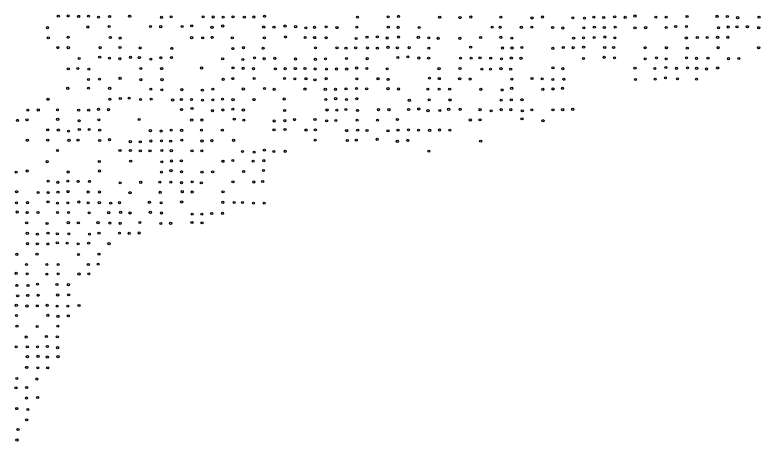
# Model space of a CAD drawing. Extents: x 20503438 to 20508873, y 7964251 to 7984667.
# Drawn here: x 20507464 to 20508175, y 7969680 to 7970087 of the extents above; entities that cross this region are included whole.
import ezdxf

# ---------------------------------------------------------------- set-up
doc = ezdxf.new("R2010")
doc.units = 0
doc.layers.add('SurSurveyPoints', color=7, linetype='Continuous')

msp = doc.modelspace()

# ---------------------------------------------------------------- linework, layer by layer
at = {"layer": 'SurSurveyPoints'}
for centre in [(20507504.99, 7970085.28), (20507514.48, 7970085.51), (20507524.39, 7970085.1), (20507533.78, 7970085.22), (20507543.43, 7970084.3), (20507553.99, 7970084.98), (20507573.1, 7970085.2), (20507603.53, 7970084.19), (20507612.8, 7970084.71), (20507643.27, 7970084.74), (20507652.93, 7970084.54), (20507662.39, 7970084.29), (20507671.87, 7970084.69), (20507682.67, 7970084.38), (20507691.76, 7970084.47), (20507701.96, 7970085.21), (20507790.65, 7970084.43), (20507819.96, 7970084.62), (20507829.88, 7970085.1), (20507869.18, 7970084.26), (20507888.54, 7970083.93), (20507898.93, 7970084.48), (20507927.53, 7970084.42), (20507957.31, 7970083.61), (20507967.37, 7970084.48), (20507996.34, 7970083.8), (20508007.46, 7970083.42), (20508016.27, 7970084.41), (20508025.8, 7970084.05), (20508036.25, 7970084.71), (20508046.26, 7970084.2), (20508055.68, 7970085.45), (20508075.6, 7970084.32), (20508085.45, 7970084.31), (20508105.37, 7970085.04), (20508134.02, 7970085.09), (20508143.81, 7970085.06), (20508153.65, 7970083.85), (20508174.11, 7970084.3), (20507533.28, 7970074.97), (20507553.56, 7970075.44), (20507593, 7970075.5), (20507602.81, 7970075.29), (20507623.24, 7970075.49), (20507632.41, 7970076.11), (20507651.77, 7970074.66), (20507662, 7970075.95), (20507701.1, 7970074.89), (20507710.95, 7970074.77), (20507721.42, 7970075.86), (20507731.59, 7970075.28), (20507760.83, 7970075.2), (20507790.12, 7970074.81), (20507820.1, 7970074.8), (20507919.32, 7970074.79), (20507926.94, 7970074.7), (20507947.14, 7970074.68), (20507957.16, 7970074.87), (20508016.8, 7970074.77), (20508036.7, 7970074.81), (20508094.47, 7970075.39), (20508104.78, 7970075.37), (20508144.69, 7970074.93), (20508153.07, 7970075.08), (20508162.96, 7970075.22), (20507494.68, 7970074.28), (20507741.27, 7970074.13), (20507749.56, 7970074.6), (20507771.15, 7970074.37), (20507829.57, 7970074.62), (20507849.58, 7970074.49), (20507977, 7970074.54), (20507986.75, 7970074.03), (20508006.86, 7970074.22), (20508026.38, 7970074.43), (20508055.67, 7970074.15), (20508065.83, 7970074.28), (20508085.36, 7970074.43), (20508135.37, 7970074.26), (20508173.8, 7970074.26), (20507495.48, 7970064.53), (20507514.47, 7970065.14), (20507554.71, 7970064.85), (20507564.06, 7970064.41), (20507632.32, 7970064.78), (20507642.9, 7970064.55), (20507651.91, 7970065.03), (20507671.17, 7970064.6), (20507701.76, 7970064.68), (20507721.94, 7970065.46), (20507740.73, 7970064.95), (20507749.72, 7970064.84), (20507760.75, 7970064.72), (20507789.49, 7970064.05), (20507799.76, 7970065.17), (20507809.67, 7970065.49), (20507819.01, 7970064.45), (20507829.82, 7970065.35), (20507848.75, 7970065.05), (20507858.82, 7970064.6), (20507867.8, 7970064.1), (20507888.44, 7970064.18), (20507908.25, 7970064.99), (20507927.52, 7970065.11), (20507938, 7970064.37), (20507997.08, 7970064.26), (20508006.45, 7970064.7), (20508016.67, 7970065.01), (20508026.85, 7970065.35), (20508036.39, 7970064.63), (20508104.7, 7970064.52), (20508115.16, 7970064.98), (20508124.49, 7970064.88), (20508134.56, 7970065.12), (20508144.37, 7970065.11), (20507504.56, 7970055.29), (20507514.55, 7970055.23), (20507544.94, 7970055.27), (20507563.93, 7970055.39), (20507583.13, 7970054.97), (20507613.41, 7970054.54), (20507671.68, 7970054.34), (20507681.8, 7970055.24), (20507700.67, 7970054.64), (20507750.52, 7970055.09), (20507771.14, 7970055.11), (20507779.7, 7970054.77), (20507788.9, 7970055.06), (20507800.22, 7970054.97), (20507809.69, 7970054.83), (20507819.8, 7970055.57), (20507828.75, 7970055.1), (20507840.02, 7970055.2), (20507858.74, 7970054.82), (20507898.7, 7970055.71), (20507929.11, 7970054.88), (20507938.17, 7970054.88), (20507947.58, 7970055.39), (20507977.23, 7970054.56), (20507987.17, 7970055.43), (20507996.58, 7970055.25), (20508006.62, 7970055.64), (20508026.73, 7970055.47), (20508035.28, 7970055.47), (20508065.3, 7970055.18), (20508085.65, 7970055.16), (20508105.57, 7970054.73), (20508135, 7970055.22), (20508173.72, 7970055.17), (20507838.83, 7970046.52), (20507524.9, 7970044.9), (20507544.51, 7970046.08), (20507553.86, 7970045.12), (20507563.74, 7970044.7), (20507574.01, 7970045.97), (20507582.35, 7970045.73), (20507593.4, 7970044.3), (20507602.96, 7970045.63), (20507613.08, 7970045.74), (20507661.99, 7970044.53), (20507681.28, 7970043.99), (20507692.3, 7970045.55), (20507701.57, 7970044.73), (20507711.82, 7970045.06), (20507731.5, 7970044.38), (20507750.49, 7970044.11), (20507760.12, 7970044.48), (20507780.21, 7970044.9), (20507799.98, 7970044.73), (20507829.21, 7970045.78), (20507849.31, 7970045.35), (20507858.64, 7970045.26), (20507889.07, 7970045.28), (20507899.15, 7970045.19), (20507907.68, 7970045.58), (20507917.89, 7970045.13), (20507928.14, 7970044.56), (20507937.57, 7970045.3), (20507946.85, 7970045.09), (20508006.49, 7970044.88), (20508026.25, 7970045.95), (20508036, 7970045.59), (20508065.44, 7970044.57), (20508076.15, 7970045.55), (20508085.45, 7970044.58), (20508104.85, 7970045.58), (20508114.36, 7970045), (20508125.31, 7970045.23), (20508144.89, 7970044.73), (20508154.79, 7970044.86), (20507514.56, 7970034.93), (20507523.61, 7970035.42), (20507534.13, 7970034.68), (20507583.79, 7970035.41), (20507603.71, 7970035.22), (20507641.83, 7970035.8), (20507671.88, 7970036.01), (20507681.59, 7970035.47), (20507691.41, 7970035.15), (20507712.28, 7970035), (20507721.68, 7970035.14), (20507731.31, 7970035.23), (20507740.6, 7970035.25), (20507750.22, 7970034.9), (20507761.06, 7970034.74), (20507770.6, 7970034.82), (20507780.39, 7970034.8), (20507789.84, 7970035.85), (20507799.52, 7970035.31), (20507819.08, 7970035.04), (20507868.52, 7970035.17), (20507888.58, 7970035.25), (20507909.43, 7970034.62), (20507917.75, 7970034.69), (20507927.67, 7970035.2), (20507936.9, 7970034.74), (20507977.38, 7970035.89), (20507986.79, 7970035.18), (20508055.68, 7970035.7), (20508074.53, 7970035.27), (20508085.15, 7970036.24), (20508095.21, 7970035.47), (20508105.75, 7970035.99), (20508114.54, 7970035.51), (20508123.87, 7970034.82), (20508134.62, 7970035.86), (20507544.36, 7970025.1), (20507563.98, 7970025.9), (20507662.35, 7970024.99), (20507671.71, 7970025.67), (20507691.96, 7970025.76), (20507720.92, 7970025.75), (20507730.9, 7970025.49), (20507741.46, 7970025.56), (20507760.85, 7970025.6), (20507790.02, 7970025.41), (20507810.31, 7970025.56), (20507819.97, 7970024.93), (20507859.38, 7970026.11), (20507868.76, 7970025.68), (20507888.28, 7970025.57), (20507898.34, 7970025.24), (20507937.99, 7970025.07), (20507957.26, 7970025.72), (20507967, 7970025.46), (20507977.14, 7970024.82), (20507987.63, 7970025.04), (20508056.17, 7970024.85), (20508074.85, 7970025.07), (20508084.77, 7970026.38), (20508096.27, 7970025.38), (20508114.44, 7970025.18), (20507533.9, 7970024.79), (20507583.73, 7970024.64), (20507604.05, 7970024.68), (20507750.12, 7970024.45), (20507513.99, 7970016.37), (20507533.79, 7970016.48), (20507554.07, 7970016.38), (20507593.43, 7970015.56), (20507603.93, 7970015.02), (20507622.89, 7970015.09), (20507642.57, 7970014.67), (20507652.62, 7970015.6), (20507681.67, 7970015.8), (20507701.87, 7970016.16), (20507711.11, 7970015.45), (20507740.51, 7970015.69), (20507759.93, 7970015.4), (20507769.73, 7970015.43), (20507779.77, 7970015.85), (20507789.74, 7970016.18), (20507799.4, 7970015.97), (20507819.77, 7970016.05), (20507829.81, 7970015.78), (20507857.89, 7970015.55), (20507868.69, 7970015.55), (20507878.67, 7970015.61), (20507908.44, 7970015.43), (20507928.74, 7970014.86), (20507937.92, 7970016.35), (20507967.61, 7970015.46), (20507977.41, 7970015.81), (20507986.46, 7970016.35), (20507495.21, 7970005.94), (20507554.12, 7970005.96), (20507564.2, 7970006.62), (20507572.69, 7970007.05), (20507583.51, 7970005.69), (20507593.65, 7970006.04), (20507614.16, 7970005.24), (20507622.53, 7970005.65), (20507632.24, 7970005.77), (20507642.6, 7970005.04), (20507652.51, 7970005.33), (20507661.79, 7970006.1), (20507671.82, 7970005.54), (20507691.87, 7970005.64), (20507720.66, 7970006.24), (20507760.44, 7970005.67), (20507769.8, 7970006.49), (20507780.18, 7970005.72), (20507790.08, 7970006.46), (20507840.22, 7970004.89), (20507859.18, 7970005.37), (20507879.02, 7970005.31), (20507927.93, 7970005.18), (20507937.52, 7970005.45), (20507947.73, 7970005.52), (20507543.34, 7969996.36), (20507632.66, 7969997.18), (20507671.7, 7969996.55), (20507849.16, 7969996.71), (20507888.68, 7969996.38), (20507475.86, 7969995.55), (20507485.88, 7969995.67), (20507504.17, 7969995.81), (20507524.48, 7969995.46), (20507534.05, 7969995.5), (20507552.99, 7969996.04), (20507622.71, 7969996.07), (20507652.15, 7969995.09), (20507662.05, 7969995.77), (20507681.7, 7969995.73), (20507721.09, 7969995.23), (20507761.63, 7969995.75), (20507770.99, 7969995.52), (20507779.61, 7969996.11), (20507790.63, 7969995.32), (20507810.81, 7969996.02), (20507820.7, 7969996), (20507839.53, 7969996.2), (20507858.03, 7969995.11), (20507869.23, 7969995.27), (20507877.73, 7969996.34), (20507907.72, 7969996.05), (20507918.38, 7969994.88), (20507927.84, 7969995.99), (20507937.17, 7969995.99), (20507948.06, 7969994.93), (20507957.07, 7969995.91), (20507977.37, 7969995.86), (20507986.62, 7969996.06), (20507996.2, 7969996.31), (20507466.09, 7969985.79), (20507475.11, 7969986.34), (20507504.42, 7969986.81), (20507524.92, 7969985.45), (20507543.66, 7969986.39), (20507582.18, 7969986.55), (20507632.3, 7969986.13), (20507641.99, 7969986.13), (20507673.03, 7969987.01), (20507682.07, 7969985.94), (20507711.15, 7969985.24), (20507721.32, 7969985.53), (20507730.51, 7969986.54), (20507750.08, 7969986.55), (20507761.2, 7969985.43), (20507770.03, 7969985.74), (20507790.33, 7969985.91), (20507809.82, 7969986.03), (20507828.79, 7969986.6), (20507898.45, 7969986.16), (20507907.62, 7969986.27), (20507947.73, 7969987.21), (20507967.79, 7969985.47), (20507494.91, 7969976.74), (20507505.07, 7969976.56), (20507514.71, 7969975.45), (20507525.04, 7969977.04), (20507534.48, 7969977.11), (20507544.48, 7969976.36), (20507592.91, 7969976.01), (20507603.25, 7969975.59), (20507612.77, 7969976.52), (20507622.79, 7969976.32), (20507641.79, 7969976.51), (20507661.65, 7969976.41), (20507710.99, 7969976.84), (20507721.49, 7969977.03), (20507741.58, 7969976.54), (20507750.43, 7969976.69), (20507780.35, 7969976.04), (20507790.87, 7969976.52), (20507799.79, 7969976.15), (20507819.86, 7969975.88), (20507829.43, 7969976.43), (20507839.34, 7969976.68), (20507848.96, 7969976.42), (20507859.58, 7969976.28), (20507869.03, 7969976.57), (20507878.78, 7969976.52), (20507475.43, 7969966.79), (20507494.88, 7969966.86), (20507515.24, 7969966.74), (20507523.87, 7969966.86), (20507544.48, 7969966.55), (20507553.89, 7969967.34), (20507573.71, 7969965.5), (20507583.27, 7969965.27), (20507593.37, 7969966.14), (20507603.52, 7969966.2), (20507612.32, 7969965.97), (20507622.88, 7969966.91), (20507642.23, 7969966.08), (20507651.6, 7969966.38), (20507672.38, 7969966.77), (20507750.29, 7969966.92), (20507780.94, 7969966.66), (20507789.52, 7969966.94), (20507809.55, 7969967.7), (20507828.73, 7969965.8), (20507838.75, 7969966.67), (20507908.32, 7969965.9), (20507504.28, 7969957.01), (20507563.87, 7969957.03), (20507573.82, 7969956.98), (20507583.33, 7969956.78), (20507592.56, 7969956.78), (20507603.81, 7969956.97), (20507612.9, 7969956.85), (20507632.63, 7969956.66), (20507642.05, 7969956.69), (20507680.94, 7969956.07), (20507691.98, 7969955.4), (20507701.78, 7969957.32), (20507710.77, 7969955.99), (20507721.59, 7969956.22), (20507858.78, 7969956.35), (20507544.13, 7969946.59), (20507574.13, 7969946.83), (20507613.17, 7969947.04), (20507622.51, 7969947.08), (20507662.21, 7969946.74), (20507671.64, 7969947.48), (20507691.01, 7969946.93), (20507701.34, 7969947.35), (20507494.43, 7969946.39), (20507603.77, 7969946.21), (20507464.77, 7969936.3), (20507475.35, 7969937.45), (20507514.41, 7969936.47), (20507544.26, 7969937.46), (20507603.57, 7969936.35), (20507612.6, 7969937.78), (20507622.72, 7969936.75), (20507642.2, 7969936.36), (20507652.37, 7969936.73), (20507681.94, 7969936.92), (20507700.89, 7969938.01), (20507495.24, 7969927.74), (20507504.57, 7969926.61), (20507514.12, 7969927.75), (20507523.99, 7969927.54), (20507534.77, 7969927.52), (20507564.11, 7969926.24), (20507583.7, 7969926.63), (20507602.03, 7969926.83), (20507612.51, 7969926.84), (20507622.56, 7969926.3), (20507632.77, 7969927.04), (20507641.53, 7969926.09), (20507671.8, 7969927.05), (20507691.7, 7969926.99), (20507700.14, 7969927.37), (20507465.23, 7969917.67), (20507485.8, 7969916.97), (20507495.36, 7969916.82), (20507504.7, 7969917.33), (20507514.33, 7969917.79), (20507533.46, 7969917.37), (20507544.33, 7969917.44), (20507573.46, 7969916.72), (20507602.32, 7969917.08), (20507623.37, 7969917.68), (20507632.83, 7969917.38), (20507662.3, 7969917.61), (20507465.11, 7969907.09), (20507475.52, 7969907.25), (20507495.23, 7969908.08), (20507504.28, 7969906.74), (20507514.14, 7969907.06), (20507524.62, 7969907.83), (20507533.59, 7969907.08), (20507544.14, 7969907.19), (20507554.99, 7969906.69), (20507563.52, 7969907.19), (20507591.99, 7969907.59), (20507603.19, 7969907.04), (20507622.77, 7969907.91), (20507662.12, 7969907.51), (20507672.84, 7969907.29), (20507680.86, 7969907.46), (20507691.36, 7969906.72), (20507701.65, 7969906.83), (20507465.67, 7969898.31), (20507475.27, 7969897.73), (20507485.57, 7969897.83), (20507504.32, 7969897.81), (20507514.67, 7969897.81), (20507534.52, 7969897.46), (20507553.15, 7969897.66), (20507564.48, 7969898), (20507573.51, 7969897.41), (20507592.89, 7969898.01), (20507603.56, 7969897.37), (20507651.48, 7969896.79), (20507661.87, 7969897.07), (20507632.8, 7969896.19), (20507642.13, 7969896.26), (20507474.82, 7969888.01), (20507494.27, 7969887.34), (20507514.6, 7969888.12), (20507524.17, 7969887.96), (20507542.89, 7969888.11), (20507554.21, 7969887.74), (20507564.01, 7969887.46), (20507582.85, 7969888.31), (20507602.84, 7969887.41), (20507612.29, 7969887.45), (20507632.6, 7969888.22), (20507642.27, 7969888), (20507475.39, 7969877.95), (20507485, 7969877.16), (20507495.15, 7969878.04), (20507504.05, 7969877.44), (20507515, 7969877.53), (20507534.81, 7969877.19), (20507543.89, 7969878.14), (20507563.51, 7969878.15), (20507572.71, 7969877.94), (20507582.3, 7969878.28), (20507504.04, 7969868.94), (20507513.52, 7969868.46), (20507533.99, 7969868.55), (20507475.62, 7969868.1), (20507484.97, 7969867.88), (20507495.04, 7969867.8), (20507523.98, 7969867.85), (20507553.44, 7969868.03), (20507465.43, 7969857.92), (20507484.63, 7969858.01), (20507524.32, 7969857.78), (20507543.8, 7969857.97), (20507474.67, 7969848.23), (20507494.13, 7969848.2), (20507504.79, 7969848.24), (20507533.69, 7969848.17), (20507543.09, 7969848.51), (20507464.78, 7969839.75), (20507475.3, 7969839.23), (20507494.1, 7969838.88), (20507504.87, 7969839.23), (20507524.75, 7969839.11), (20507534.2, 7969839.35), (20507465.46, 7969828.23), (20507476.13, 7969828.14), (20507485.06, 7969829.42), (20507503.72, 7969828.99), (20507514.63, 7969828.9), (20507475.76, 7969818.67), (20507485.83, 7969818.8), (20507504.38, 7969819.09), (20507514.87, 7969819.23), (20507466.18, 7969818.21), (20507464.89, 7969809.16), (20507475.07, 7969808.59), (20507484.93, 7969808.76), (20507494.34, 7969809.2), (20507503.92, 7969808.35), (20507514.07, 7969808.3), (20507524.72, 7969809), (20507465.12, 7969799.51), (20507495.08, 7969799.67), (20507504.66, 7969798.66), (20507514.51, 7969799.08), (20507465.57, 7969789.37), (20507484.81, 7969788.97), (20507504.55, 7969789.35), (20507474.34, 7969778.94), (20507493.64, 7969779.5), (20507504.05, 7969779.07), (20507464.73, 7969769.57), (20507475.42, 7969769.64), (20507485.08, 7969769.54), (20507494.53, 7969769.79), (20507504.34, 7969768.77), (20507475.44, 7969760.17), (20507485.68, 7969760.5), (20507494.5, 7969759.78), (20507504.7, 7969760.18), (20507474.81, 7969749.92), (20507485.42, 7969749.42), (20507494.9, 7969749.56), (20507465.49, 7969739.3), (20507484.55, 7969738.78), (20507464.56, 7969730.49), (20507474.75, 7969730.78), (20507474.59, 7969720.65), (20507485.25, 7969721.22), (20507465.29, 7969710.58), (20507475.99, 7969709.69), (20507474.75, 7969699.93), (20507466.55, 7969690.56), (20507465.56, 7969680.55)]:
    msp.add_circle(centre, 1, dxfattribs=at)

doc.saveas('drawing.dxf')
